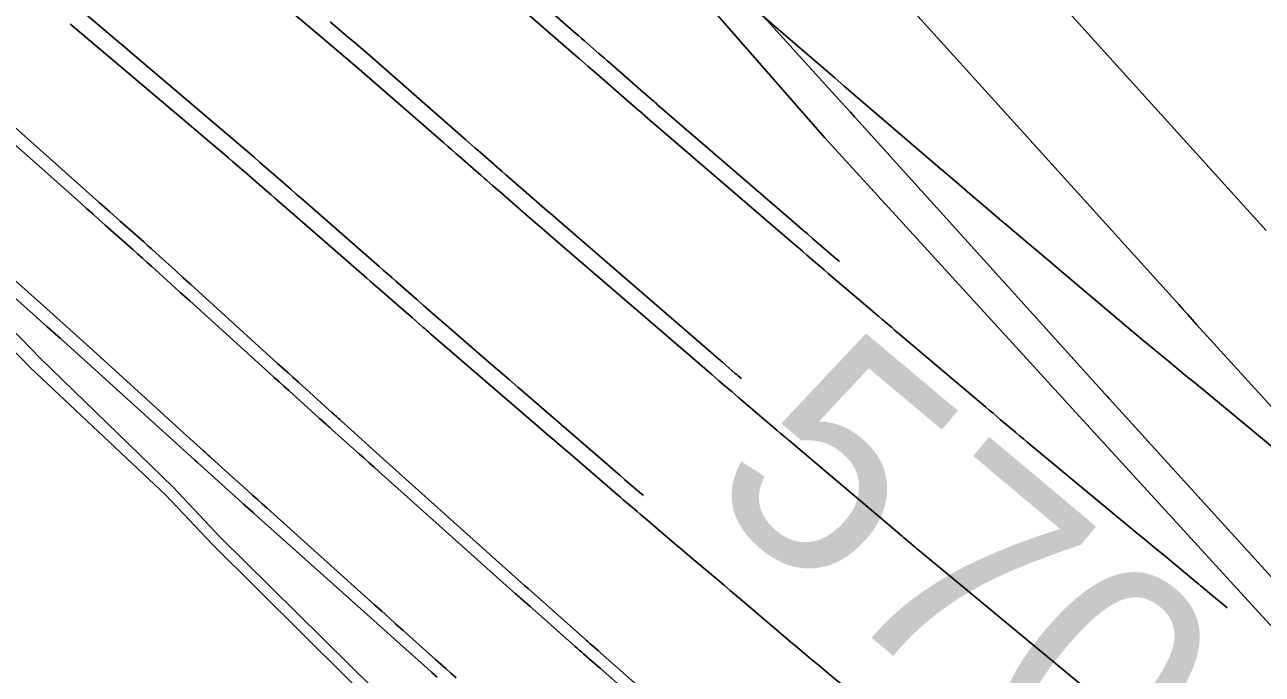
# Model space of a CAD drawing. Extents: x 954385 to 988206, y 1868364 to 1924553.
# Drawn here: x 955392.42 to 955424.79, y 1923299.12 to 1923316.1 of the extents above; entities that cross this region are included whole.
import ezdxf

# ---------------------------------------------------------------- set-up
doc = ezdxf.new("R2010")
doc.units = 0
for name, color, linetype in [('1', 7, 'Continuous'), ('Ex_Contour Labels', 7, 'Continuous'), ('Ex_Major Contours', 7, 'Continuous'), ('Ex_Minor Contours', 7, 'Continuous'), ('Perimeter', 7, 'Continuous'), ('Proposed Fill', 7, 'Continuous')]:
    doc.layers.add(name, color=color, linetype=linetype)

msp = doc.modelspace()

# ---------------------------------------------------------------- linework, layer by layer
for points in [[(955427.226, 1923299.248), (955422.583, 1923304.352), (955422.497, 1923304.446), (955422.41, 1923304.541), (955422.324, 1923304.636), (955422.238, 1923304.731), (955420.791, 1923306.326), (955420.737, 1923306.385), (955420.683, 1923306.444), (955414.239, 1923313.567), (955414.128, 1923313.69), (955414.017, 1923313.813), (955413.906, 1923313.936), (955413.794, 1923314.058), (955407.333, 1923321.184)], [(955418.409, 1923317.887), (955424.895, 1923310.718)], [(955429.071, 1923301.671), (955424.701, 1923306.475), (955424.608, 1923306.577), (955424.516, 1923306.678), (955424.424, 1923306.78), (955424.331, 1923306.882), (955423.076, 1923308.265), (955422.959, 1923308.393), (955422.843, 1923308.522), (955422.726, 1923308.651), (955422.609, 1923308.78), (955416.968, 1923315.016), (955416.545, 1923315.483), (955416.122, 1923315.95), (955415.699, 1923316.417)]]:
    msp.add_lwpolyline(points)
at = {"layer": '1'}
for points in [[(955434.566, 1923269.532), (955427.026, 1923276.115), (955419.36, 1923282.565), (955416.875, 1923284.631), (955412.15, 1923288.602), (955411.797, 1923288.897), (955411.387, 1923289.24), (955406.788, 1923293.242), (955403.567, 1923296.344), (955402.028, 1923297.845), (955397.327, 1923302.509), (955396.099, 1923303.811), (955392.576, 1923307.124), (955388.578, 1923311.227), (955387.953, 1923311.866), (955383.437, 1923316.711), (955381.374, 1923318.952), (955378.994, 1923321.623), (955374.705, 1923326.677)], [(955423.878, 1923300.855), (955423.803, 1923300.917), (955423.573, 1923301.107), (955423.452, 1923301.207), (955423.422, 1923301.232), (955423.239, 1923301.384), (955423.204, 1923301.413), (955423.168, 1923301.443), (955423.133, 1923301.472), (955423.097, 1923301.502), (955422.197, 1923302.246), (955422.035, 1923302.379), (955421.874, 1923302.513), (955421.712, 1923302.647), (955421.55, 1923302.781), (955418.742, 1923305.105), (955418.642, 1923305.188), (955418.543, 1923305.271), (955418.443, 1923305.354), (955418.344, 1923305.438), (955417.947, 1923305.773), (955417.848, 1923305.857), (955417.749, 1923305.94), (955417.65, 1923306.024), (955417.551, 1923306.108), (955415.257, 1923308.047), (955415.216, 1923308.082), (955415.174, 1923308.117), (955415.132, 1923308.153), (955415.091, 1923308.188), (955414.924, 1923308.33), (955414.841, 1923308.4), (955414.758, 1923308.471), (955413.787, 1923309.297), (955413.673, 1923309.394), (955413.559, 1923309.492), (955413.445, 1923309.589), (955413.332, 1923309.686), (955412.878, 1923310.076), (955412.764, 1923310.174), (955412.651, 1923310.271), (955412.537, 1923310.369), (955412.424, 1923310.467), (955408.652, 1923313.71), (955408.629, 1923313.731), (955408.605, 1923313.751), (955408.581, 1923313.771), (955408.558, 1923313.792), (955408.44, 1923313.894), (955408.369, 1923313.955), (955407.384, 1923314.811), (955407.272, 1923314.909), (955407.159, 1923315.007), (955406.934, 1923315.202), (955406.821, 1923315.3), (955406.709, 1923315.398), (955403.767, 1923317.959)], [(955420.236, 1923298.693), (955415.822, 1923302.347), (955415.785, 1923302.378), (955415.747, 1923302.41), (955415.709, 1923302.441), (955415.672, 1923302.473), (955415.484, 1923302.632), (955415.41, 1923302.695), (955415.372, 1923302.727), (955412.418, 1923305.225), (955412.392, 1923305.247), (955412.366, 1923305.269), (955412.34, 1923305.291), (955412.314, 1923305.313), (955412.183, 1923305.424), (955412.105, 1923305.491), (955411.098, 1923306.348), (955410.921, 1923306.499), (955410.745, 1923306.649), (955410.569, 1923306.8), (955410.393, 1923306.951), (955406.983, 1923309.884), (955406.862, 1923309.989), (955406.741, 1923310.093), (955406.619, 1923310.197), (955406.498, 1923310.301), (955406.014, 1923310.718), (955405.893, 1923310.823), (955405.772, 1923310.927), (955405.651, 1923311.032), (955405.531, 1923311.137), (955404.8, 1923311.771), (955404.727, 1923311.835), (955404.654, 1923311.899), (955404.507, 1923312.026), (955404.434, 1923312.09), (955404.361, 1923312.154), (955403.803, 1923312.64), (955403.698, 1923312.731), (955403.593, 1923312.823), (955403.488, 1923312.914), (955403.382, 1923313.006), (955401.514, 1923314.632), (955401.167, 1923314.933), (955400.819, 1923315.233), (955400.47, 1923315.531), (955400.119, 1923315.828), (955398.18, 1923317.465)], [(955425.921, 1923304.341), (955423.007, 1923306.75), (955422.84, 1923306.888), (955422.673, 1923307.026), (955422.506, 1923307.164), (955422.339, 1923307.303), (955421.672, 1923307.855), (955421.505, 1923307.994), (955421.339, 1923308.132), (955421.173, 1923308.271), (955421.007, 1923308.411), (955419.363, 1923309.799), (955419.225, 1923309.916), (955419.087, 1923310.032), (955418.948, 1923310.149), (955418.81, 1923310.266), (955418.244, 1923310.745), (955418.113, 1923310.855), (955417.982, 1923310.966), (955417.852, 1923311.077), (955417.721, 1923311.187), (955417.081, 1923311.732), (955417.01, 1923311.792), (955416.939, 1923311.852), (955416.868, 1923311.912), (955416.798, 1923311.973), (955416.515, 1923312.213), (955416.444, 1923312.274), (955416.373, 1923312.334), (955416.303, 1923312.394), (955416.232, 1923312.455), (955413.848, 1923314.503), (955413.607, 1923314.71), (955413.366, 1923314.917), (955413.125, 1923315.124), (955412.884, 1923315.331), (955411.632, 1923316.408)], [(955393.607, 1923316.118), (955393.634, 1923316.095), (955396.781, 1923313.434), (955396.9, 1923313.334), (955397.019, 1923313.233), (955397.138, 1923313.133), (955397.256, 1923313.033), (955397.746, 1923312.619), (955397.858, 1923312.525), (955397.969, 1923312.43), (955398.08, 1923312.334), (955398.191, 1923312.238), (955398.633, 1923311.853), (955398.743, 1923311.757), (955398.854, 1923311.661), (955398.964, 1923311.565), (955399.075, 1923311.468), (955401.357, 1923309.479), (955401.477, 1923309.375), (955401.596, 1923309.271), (955401.715, 1923309.167), (955401.835, 1923309.063), (955402.455, 1923308.524), (955402.551, 1923308.44), (955402.648, 1923308.356), (955402.842, 1923308.187), (955402.891, 1923308.145), (955402.939, 1923308.103), (955402.988, 1923308.061), (955403.036, 1923308.019), (955405.853, 1923305.594), (955406.061, 1923305.415), (955406.268, 1923305.236), (955406.476, 1923305.057), (955406.684, 1923304.879), (955407.784, 1923303.932), (955407.857, 1923303.869), (955407.93, 1923303.807), (955408.004, 1923303.744), (955408.077, 1923303.682), (955408.37, 1923303.432), (955408.443, 1923303.37), (955408.517, 1923303.307), (955408.59, 1923303.245), (955408.663, 1923303.183), (955409.297, 1923302.642), (955409.427, 1923302.531), (955409.558, 1923302.421), (955409.688, 1923302.31), (955409.819, 1923302.2), (955410.547, 1923301.583), (955410.712, 1923301.444), (955410.877, 1923301.304), (955411.042, 1923301.165), (955411.207, 1923301.025), (955412.443, 1923299.979), (955412.697, 1923299.764), (955412.952, 1923299.55), (955413.208, 1923299.337), (955413.464, 1923299.124), (955414.49, 1923298.275)], [(955410.169, 1923296.901), (955407.477, 1923299.266), (955407.367, 1923299.363), (955407.256, 1923299.46), (955407.036, 1923299.654), (955406.981, 1923299.702), (955406.925, 1923299.751), (955406.87, 1923299.799), (955406.815, 1923299.848), (955405.631, 1923300.896), (955405.507, 1923301.005), (955405.382, 1923301.115), (955405.351, 1923301.143), (955405.32, 1923301.17), (955405.289, 1923301.198), (955405.258, 1923301.225), (955401.684, 1923304.418), (955401.556, 1923304.533), (955401.427, 1923304.648), (955401.298, 1923304.763), (955401.169, 1923304.878), (955400.473, 1923305.501), (955400.435, 1923305.535), (955400.397, 1923305.569), (955400.359, 1923305.603), (955400.321, 1923305.637), (955400.133, 1923305.807), (955400.019, 1923305.909), (955399.328, 1923306.533), (955399.2, 1923306.648), (955399.072, 1923306.764), (955398.944, 1923306.879), (955398.817, 1923306.995), (955396.734, 1923308.878), (955396.611, 1923308.99), (955396.487, 1923309.102), (955396.363, 1923309.214), (955396.24, 1923309.326), (955395.745, 1923309.774), (955395.621, 1923309.886), (955395.497, 1923309.997), (955395.373, 1923310.109), (955395.248, 1923310.22), (955394.524, 1923310.862), (955394.361, 1923311.006), (955394.199, 1923311.15), (955394.037, 1923311.294), (955393.874, 1923311.438), (955391.324, 1923313.7)], [(955403.21, 1923299.039), (955403.072, 1923299.161), (955402.935, 1923299.284), (955402.162, 1923299.974), (955401.987, 1923300.13), (955401.812, 1923300.287), (955401.638, 1923300.443), (955401.463, 1923300.599), (955398.533, 1923303.218), (955398.402, 1923303.334), (955398.272, 1923303.451), (955398.142, 1923303.568), (955398.013, 1923303.685), (955397.307, 1923304.322), (955397.198, 1923304.42), (955397.016, 1923304.584), (955396.943, 1923304.65), (955396.871, 1923304.715), (955396.393, 1923305.148), (955396.301, 1923305.231), (955396.209, 1923305.314), (955396.117, 1923305.397), (955396.026, 1923305.48), (955394.071, 1923307.249), (955393.715, 1923307.571), (955393.357, 1923307.892), (955392.999, 1923308.213), (955392.64, 1923308.532), (955389.757, 1923311.09)]]:
    msp.add_lwpolyline(points, dxfattribs=at)
at = {"layer": 'Ex_Major Contours'}
msp.add_lwpolyline([(955411.167, 1923306.846), (955411.154, 1923306.857), (955411.081, 1923306.92), (955411.044, 1923306.951), (955411.008, 1923306.983), (955410.678, 1923307.267), (955410.617, 1923307.32), (955410.556, 1923307.373), (955410.495, 1923307.425), (955410.434, 1923307.478), (955406.361, 1923310.994), (955406.222, 1923311.115), (955406.082, 1923311.236), (955405.942, 1923311.358), (955405.803, 1923311.479), (955404.994, 1923312.185), (955404.912, 1923312.257), (955404.774, 1923312.377), (955404.719, 1923312.425), (955404.692, 1923312.449), (955404.275, 1923312.814), (955404.196, 1923312.883), (955404.118, 1923312.952), (955404.039, 1923313.02), (955403.96, 1923313.089), (955401.384, 1923315.341), (955401.263, 1923315.446), (955401.142, 1923315.551), (955401.02, 1923315.655), (955400.898, 1923315.759), (955400.409, 1923316.174)], dxfattribs=at)
at = {"layer": 'Ex_Minor Contours'}
for points in [[(955413.732, 1923309.904), (955413.721, 1923309.913), (955413.583, 1923310.032), (955413.031, 1923310.509), (955412.893, 1923310.628), (955412.755, 1923310.747), (955412.617, 1923310.866), (955412.478, 1923310.985), (955408.976, 1923314.007), (955408.945, 1923314.034), (955408.915, 1923314.06), (955408.884, 1923314.087), (955408.854, 1923314.113), (955408.671, 1923314.272), (955408.61, 1923314.326), (955407.734, 1923315.089), (955407.659, 1923315.154), (955407.585, 1923315.219), (955407.51, 1923315.284), (955407.435, 1923315.349), (955407.137, 1923315.61), (955407.062, 1923315.675), (955406.988, 1923315.74), (955406.913, 1923315.805), (955406.838, 1923315.871), (955404.131, 1923318.237)], [(955393.976, 1923316.409), (955394.719, 1923315.779), (955394.849, 1923315.669), (955394.979, 1923315.559), (955395.109, 1923315.448), (955395.239, 1923315.338), (955398.015, 1923312.982), (955398.153, 1923312.864), (955398.291, 1923312.746), (955398.428, 1923312.627), (955398.565, 1923312.508), (955399.111, 1923312.03), (955399.248, 1923311.911), (955399.385, 1923311.791), (955399.521, 1923311.672), (955399.658, 1923311.552), (955401.689, 1923309.775), (955401.799, 1923309.678), (955401.909, 1923309.582), (955402.019, 1923309.486), (955402.129, 1923309.39), (955402.676, 1923308.913), (955402.848, 1923308.762), (955403.134, 1923308.512), (955403.192, 1923308.462), (955403.249, 1923308.412), (955403.307, 1923308.362), (955403.364, 1923308.313), (955404.63, 1923307.22), (955404.86, 1923307.021), (955405.09, 1923306.823), (955405.32, 1923306.624), (955405.55, 1923306.425), (955407.994, 1923304.312), (955408.112, 1923304.21), (955408.23, 1923304.109), (955408.348, 1923304.007), (955408.466, 1923303.906), (955408.603, 1923303.789)], [(955391.518, 1923313.989), (955394.369, 1923311.454), (955394.643, 1923311.21), (955394.917, 1923310.966), (955395.532, 1923310.419), (955395.635, 1923310.327), (955395.738, 1923310.235), (955395.841, 1923310.142), (955395.944, 1923310.05), (955396.353, 1923309.678), (955396.558, 1923309.492), (955396.763, 1923309.306), (955399.035, 1923307.244), (955399.171, 1923307.121), (955399.307, 1923306.997), (955399.443, 1923306.874), (955399.579, 1923306.751), (955400.367, 1923306.038), (955400.455, 1923305.959), (955400.571, 1923305.854), (955400.6, 1923305.827), (955400.63, 1923305.801), (955400.659, 1923305.775), (955400.688, 1923305.748), (955401.226, 1923305.265), (955401.326, 1923305.176), (955401.425, 1923305.087), (955401.525, 1923304.998), (955401.624, 1923304.909), (955405.503, 1923301.434), (955405.545, 1923301.397), (955405.586, 1923301.36), (955405.752, 1923301.213), (955407.079, 1923300.035), (955407.113, 1923300.005), (955407.147, 1923299.975), (955407.18, 1923299.945), (955407.214, 1923299.916), (955407.417, 1923299.737), (955407.484, 1923299.677), (955410.446, 1923297.068)], [(955390.033, 1923311.304), (955392.9, 1923308.754), (955393.25, 1923308.442), (955393.598, 1923308.13), (955393.947, 1923307.816), (955394.294, 1923307.502), (955396.175, 1923305.795), (955396.376, 1923305.613), (955396.576, 1923305.431), (955397.099, 1923304.956), (955397.139, 1923304.92), (955397.179, 1923304.884), (955397.219, 1923304.848), (955397.258, 1923304.812), (955397.497, 1923304.596), (955397.577, 1923304.524), (955398.253, 1923303.912), (955398.379, 1923303.798), (955398.506, 1923303.684), (955398.632, 1923303.571), (955398.758, 1923303.457), (955401.573, 1923300.932), (955401.759, 1923300.765), (955401.945, 1923300.599), (955402.131, 1923300.432), (955402.317, 1923300.265), (955403.168, 1923299.503), (955403.301, 1923299.384), (955403.434, 1923299.265), (955403.567, 1923299.146), (955403.701, 1923299.028)]]:
    msp.add_lwpolyline(points, dxfattribs=at)
at = {"layer": 'Perimeter'}
for points in [[(955453.831, 1923268.974), (955448.495, 1923276.541), (955440.881, 1923283.045), (955437.759, 1923286.64), (955433.675, 1923291.02), (955426.871, 1923298.362), (955421.789, 1923303.911), (955420.109, 1923305.748), (955413.351, 1923313.137), (955406.749, 1923320.685), (955406.556, 1923320.9), (955399.449, 1923328.966), (955392.84, 1923336.482), (955392.199, 1923337.216), (955386.259, 1923344.026), (955380.84, 1923350.244), (955404.441, 1923372.803), (955430.664, 1923345.369), (955463.111, 1923313.401), (955497.691, 1923280.642), (955532.806, 1923247.125)], [(955434.763, 1923269.739), (955427.204, 1923276.301), (955419.541, 1923282.755), (955417.059, 1923284.825), (955412.343, 1923288.802), (955411.99, 1923289.097), (955411.581, 1923289.441), (955406.993, 1923293.451), (955403.775, 1923296.555), (955402.239, 1923298.058), (955397.526, 1923302.708), (955396.3, 1923304.011), (955392.83, 1923307.374), (955388.839, 1923311.481), (955388.223, 1923312.128), (955383.716, 1923316.978), (955381.657, 1923319.222), (955379.281, 1923321.895), (955374.994, 1923326.947), (955374.76, 1923327.223), (955370.778, 1923332.058), (955367.846, 1923335.199), (955366.184, 1923336.82), (955361.436, 1923341.447)]]:
    msp.add_lwpolyline(points, dxfattribs=at)
at = {"layer": 'Proposed Fill'}
msp.add_lwpolyline([(955453.831, 1923268.974), (955448.495, 1923276.541), (955440.881, 1923283.045), (955437.759, 1923286.64), (955433.675, 1923291.02), (955426.871, 1923298.362), (955421.789, 1923303.911), (955420.109, 1923305.748), (955413.351, 1923313.137), (955406.749, 1923320.685), (955406.556, 1923320.9), (955399.449, 1923328.966), (955392.84, 1923336.482), (955392.199, 1923337.216), (955386.259, 1923344.026), (955380.84, 1923350.244)], dxfattribs=at)

# ---------------------------------------------------------------- texts
at = {"layer": 'Ex_Contour Labels'}
msp.add_text('570', height=6, rotation=320.0082, dxfattribs=at).set_placement((955410.06, 1923303.859))

doc.saveas('drawing.dxf')
